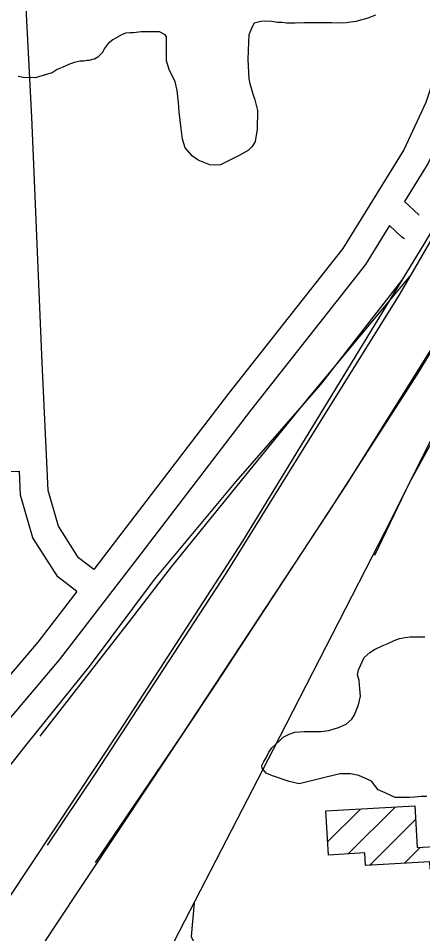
# Model space of a CAD drawing. Extents: x 3313447 to 3351316, y 703786 to 729172.
# Drawn here: x 3334360 to 3334796, y 724670 to 725658 of the extents above; entities that cross this region are included whole.
import ezdxf

# ---------------------------------------------------------------- set-up
doc = ezdxf.new("R2010")
doc.units = 0
for name, color, linetype in [('V-BLDG-OTLN', 7, 'Continuous'), ('V-BRDG-OTLN', 7, 'Continuous'), ('V-ROAD-CNTR', 7, 'Continuous'), ('V-SITE-VEGE', 7, 'Continuous')]:
    doc.layers.add(name, color=color, linetype=linetype)

msp = doc.modelspace()

# ---------------------------------------------------------------- linework, layer by layer
at = {"layer": 'V-BLDG-OTLN'}
for p, q in [((3334693.66, 724768.81), (3334729.02, 724804.17)), ((3334715.95, 724755.75), (3334766.48, 724806.28)), ((3334739.22, 724743.66), (3334788.54, 724792.98)), ((3334776.69, 724745.78), (3334793.65, 724762.73))]:
    msp.add_line(p, q, dxfattribs=at)
msp.add_lwpolyline([(3334812.67, 724811.24), (3335169.02, 724831.33), (3335177.16, 724686.81), (3335076.25, 724681.12), (3335075.23, 724699.06), (3335066.72, 724698.58), (3335065.15, 724726.56), (3334868.73, 724715.48), (3334870.53, 724683.54), (3334856.81, 724682.77), (3334857.38, 724672.78), (3334835, 724671.52), (3334834.53, 724679.96), (3334815.54, 724678.89), (3334812.12, 724739.54), (3334804.43, 724739.11), (3334803.97, 724747.31), (3334734.7, 724743.41), (3334733.95, 724756.76), (3334694.46, 724754.53), (3334691.78, 724802.07), (3334787.72, 724807.48), (3334790.25, 724762.54), (3334815.33, 724763.96)], close=True, dxfattribs=at)
at = {"layer": 'V-BRDG-OTLN'}
for points in [[(3334391.22, 724765.28), (3334443.21, 724842.79), (3334584.05, 725058.52), (3334689.71, 725228.27), (3334771.28, 725359.15), (3334783.91, 725380.95), (3334914.02, 725605.61), (3335034.16, 725830.35), (3335123.06, 726010.53), (3335248.71, 726278.49), (3335345.68, 726492.62), (3335413.11, 726666.07), (3335525.89, 726983.68)], [(3334443.08, 724746.54), (3334535.19, 724882.14), (3334693.99, 725123.19), (3334790.65, 725273.67), (3334874.75, 725411.33), (3334980.09, 725593.24), (3335034.1, 725693.2), (3335154.9, 725916.78), (3335279.59, 726184.98), (3335398.01, 726460.24), (3335494.33, 726721.88), (3335555.75, 726906.34), (3335555.77, 726906.4)], [(3334744.79, 725078.41), (3334782.08, 725156.21), (3334841.06, 725263.57), (3334910.5, 725398.43), (3334974.95, 725537.59), (3335034.1, 725693.2)], [(3334383.06, 724882.72), (3334383.08, 724882.75), (3334480.71, 725008.19), (3334524.86, 725065.57), (3334595.93, 725153.25), (3334675.96, 725251.25), (3334783.91, 725380.95)]]:
    msp.add_lwpolyline(points, dxfattribs=at)
at = {"layer": 'V-ROAD-CNTR'}
for points in [[(3334270.2, 724480.21), (3334397.3, 724674.59), (3334572.43, 724938.19), (3334714.13, 725154.02), (3334821.49, 725325.99), (3334934.38, 725506.74), (3335012.59, 725637.43), (3335088.85, 725778.42), (3335165.07, 725939.31), (3335226.33, 726070.34), (3335324.8, 726293.34), (3335381.67, 726428.25), (3335431.73, 726555.55), (3335476.91, 726670.63), (3335526.24, 726797.53), (3335565.27, 726925.31), (3335605, 727048.43), (3335639.56, 727174.03), (3335677.95, 727299.56), (3335699.05, 727380.21)], [(3335637.64, 727380.12), (3335618.15, 727301.27), (3335537.21, 727038.4), (3335424.81, 726703.85), (3335339.33, 726480.84), (3335235.87, 726258.85), (3335104.12, 725971.39), (3334940.15, 725656.12), (3334798.58, 725415.69), (3334601.79, 725093.48), (3334468.86, 724888.56), (3334301.25, 724636.43)], [(3334886.72, 725856.71), (3334827.33, 725651.08), (3334799.69, 725566.94), (3334775.91, 725515.62), (3334709.94, 725409.2), (3334586.53, 725252.63), (3334467.95, 725097.77), (3334440.99, 725062.76)], [(3334440.99, 725062.76), (3334424.78, 725075.44), (3334402.96, 725109.42), (3334391.74, 725148.08), (3334385.43, 725285.7), (3334374.27, 725550.95), (3334359.81, 725829.11)], [(3334879.16, 725722.42), (3334856, 725642.24), (3334827.65, 725555.91), (3334802.37, 725501.36), (3334776.72, 725460)], [(3335000.13, 725616.6), (3334926.44, 725447.89), (3334856.44, 725305.33), (3334755.4, 725103.36), (3334634.85, 724868.35), (3334477.21, 724563.26)], [(3334792.31, 725445.37), (3334792.07, 725445.52), (3334776.73, 725459.99)], [(3334760.59, 725433.97), (3334734.55, 725391.95), (3334610.22, 725234.23), (3334491.74, 725079.5), (3334403.86, 724965.38), (3334338.9, 724889.06), (3334302.55, 724854.9), (3334247.36, 724838.08), (3334183.63, 724825.7), (3333966.75, 724822.85), (3333662.87, 724809.79), (3333562.68, 724802.66)], [(3334776.72, 725419.74), (3334773.78, 725421.53), (3334760.59, 725433.97)], [(3334773.47, 725374.58), (3334685.79, 725262.52), (3334594.39, 725157.68), (3334506.25, 725052.13), (3334435.99, 724958.16), (3334368.72, 724874.7), (3334319.4, 724812.35), (3334274, 724769.59), (3334226.68, 724722.91), (3334163.3, 724662.06)], [(3333547.26, 725134.32), (3333615.43, 725137.38), (3333863.4, 725149.36), (3334141.33, 725161.35), (3334360.75, 725168.97)], [(3334422.69, 725038.99), (3334402.29, 725054.95), (3334375.37, 725096.88), (3334361.93, 725143.14), (3334360.75, 725168.97)], [(3334422.69, 725038.99), (3334380.54, 724984.26), (3334317.14, 724909.78), (3334287.11, 724881.55), (3334240.11, 724867.23), (3334180.55, 724855.66), (3333965.91, 724852.84), (3333661.16, 724839.74), (3333560.85, 724832.61)], [(3334549.37, 724702.92), (3334546.29, 724666.7), (3334564.02, 724630.42), (3334577.53, 724613.61), (3334605.36, 724578.38)]]:
    msp.add_lwpolyline(points, dxfattribs=at)
at = {"layer": 'V-SITE-VEGE'}
for points in [[(3334745.47, 725661.02), (3334737.23, 725657.75), (3334724.04, 725654.5), (3334713.61, 725652.89), (3334709.21, 725652.35), (3334697.69, 725652.94), (3334675.73, 725653.02), (3334668.04, 725653.04), (3334658.71, 725652.53), (3334649.38, 725652.56), (3334644.44, 725653.13), (3334639.5, 725653.14), (3334632.91, 725654.27), (3334626.88, 725654.83), (3334621.38, 725654.31), (3334614.24, 725652.68), (3334612.59, 725649.39), (3334608.71, 725640.07), (3334608.13, 725631.84), (3334607.52, 725613.18), (3334608.55, 725592.31), (3334609.63, 725587.37), (3334612.34, 725577.48), (3334615.06, 725569.79), (3334617.76, 725558.25), (3334617.69, 725537.93), (3334615.45, 725524.77), (3334612.14, 725519.29), (3334608.28, 725515.46), (3334598.93, 725510), (3334578.03, 725499.64), (3334571.99, 725499.11), (3334566.51, 725499.68), (3334553.9, 725504.67), (3334547.87, 725509.08), (3334539.67, 725517.89), (3334536.96, 725527.23), (3334535.35, 725538.77), (3334533.21, 725556.89), (3334532.7, 725566.77), (3334531.1, 725579.95), (3334528.94, 725589.29), (3334522.39, 725602.49), (3334519.68, 725611.83), (3334519.77, 725637.63), (3334518.13, 725639.83), (3334512.1, 725643.15), (3334492.34, 725643.22), (3334484.1, 725642.15), (3334480.26, 725642.16), (3334475.32, 725641.63), (3334470.92, 725640), (3334461.57, 725634.54), (3334456.61, 725630.71), (3334452.2, 725624.69), (3334450.54, 725620.85), (3334445.58, 725615.93), (3334441.73, 725613.75), (3334439.54, 725613.21), (3334436.24, 725612.12), (3334434.04, 725612.13), (3334430.2, 725611.59), (3334426.35, 725611.6), (3334420.31, 725609.98), (3334414.81, 725608.35), (3334407.12, 725604.54), (3334401.62, 725602.36), (3334396.12, 725599.08), (3334391.17, 725597.45), (3334377.98, 725593.65), (3334364.81, 725593.7), (3334359.32, 725594.82)], [(3334800.77, 724817.61), (3334794.73, 724817.63), (3334787.59, 724817.1), (3334782.1, 724816.57), (3334766.73, 724816.63), (3334755.77, 724821.6), (3334748.09, 724824.92), (3334740.99, 724834.28), (3334727.29, 724840.37), (3334718.51, 724842.05), (3334706.98, 724842.08), (3334663.03, 724831.26), (3334652.06, 724834.04), (3334633.96, 724840.14), (3334627.38, 724842.91), (3334623.01, 724848.41), (3334622.47, 724851.16), (3334624.68, 724855.54), (3334627.44, 724859.38), (3334630.21, 724865.4), (3334633.51, 724870.33), (3334641.23, 724877.44), (3334645.63, 724881.82), (3334652.23, 724885.09), (3334658.28, 724887.27), (3334668.16, 724887.78), (3334686.28, 724887.72), (3334695.06, 724888.79), (3334705.5, 724892.04), (3334713.75, 724895.86), (3334719.81, 724901.33), (3334722.57, 724905.71), (3334727, 724916.68), (3334729.23, 724926), (3334728.17, 724938.08), (3334727.64, 724943.03), (3334726.01, 724949.07), (3334727.13, 724954.55), (3334733.21, 724967.71), (3334739.27, 724973.18), (3334744.22, 724976.45), (3334752.47, 724980.27), (3334757.97, 724982.45), (3334765.67, 724986.26), (3334771.16, 724988.44), (3334777.21, 724989.51), (3334782.7, 724990.05), (3334798.62, 724989.99)]]:
    msp.add_lwpolyline(points, dxfattribs=at)

doc.saveas('drawing.dxf')
